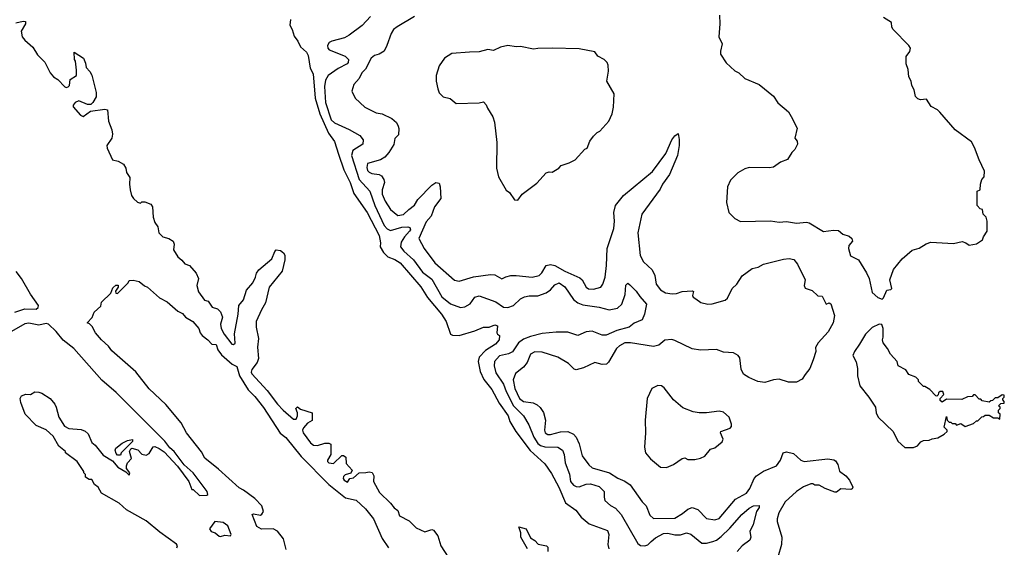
# Model space of a CAD drawing. Extents: x 1933546 to 2138868, y 524910 to 667279.
# Tile 395 of 466: x 2081250 to 2088140, y 580775 to 584464. Entities that reach past the tile are written whole.
import ezdxf

# ---------------------------------------------------------------- set-up
doc = ezdxf.new("R2010")
doc.units = 0

msp = doc.modelspace()

# ---------------------------------------------------------------- linework, layer by layer
at = {"layer": '0CON10XD'}
for points in [[(2083705, 584486), (2083646.3, 584423.7), (2083556.4, 584355), (2083522.3, 584337.7), (2083433.3, 584315), (2083415.2, 584304.8), (2083404, 584285), (2083406.2, 584265), (2083415, 584254), (2083528.2, 584208.2), (2083551.4, 584185), (2083549.2, 584165), (2083541.8, 584155), (2083477.5, 584122.5), (2083408.4, 584075), (2083388.8, 584041.2), (2083384, 583996), (2083388.9, 583885), (2083430.2, 583765), (2083452.6, 583742.6), (2083555.9, 583695.9), (2083629.1, 583655), (2083652.9, 583625), (2083651.8, 583595), (2083580.8, 583549.2), (2083572.2, 583515), (2083626.3, 583346.3), (2083701.2, 583265), (2083734, 583164), (2083800, 583025), (2083820.9, 583000.9), (2083845, 582990), (2083925, 583013.8), (2083966.9, 583016.9), (2083981.1, 583011.1), (2083983.9, 582995), (2083978.4, 582985), (2083942.2, 582945), (2083920.3, 582909.7), (2083915.2, 582875), (2083937.4, 582845), (2084005.3, 582785), (2084069.8, 582699.8), (2084135, 582650.9), (2084205, 582526.1), (2084265, 582477.1), (2084335, 582451.2), (2084364.4, 582455.6), (2084403.2, 582476.8), (2084435, 582524.5), (2084465, 582534), (2084581.4, 582491.4), (2084635.2, 582455.2), (2084665, 582451), (2084705, 582465.2), (2084755, 582513.3), (2084783.2, 582526.8), (2084815, 582534.2), (2084875, 582532.8), (2084935, 582553.6), (2084964.8, 582575.2), (2084995, 582610.8), (2085025, 582623.3), (2085065, 582597.1), (2085125, 582507.3), (2085155, 582484.4), (2085190.6, 582470.6), (2085305, 582453.5), (2085375.5, 582434.5), (2085432.5, 582447.5), (2085464.6, 582475), (2085487.9, 582542.1), (2085491.2, 582608.8), (2085505, 582622.5), (2085520.3, 582610.3), (2085565, 582565.8), (2085588.7, 582528.7), (2085635.3, 582475.3), (2085622.2, 582405), (2085605, 582365.6), (2085548.8, 582341.2), (2085515, 582315.4), (2085428.1, 582291.9), (2085355, 582257.3), (2085325, 582259.3), (2085255, 582285.6), (2085215, 582282.5), (2085155, 582257.1), (2085085, 582278.4), (2085005, 582279.5), (2084905, 582269.3), (2084825, 582249.8), (2084775, 582230.8), (2084739.8, 582205), (2084697.5, 582142.5), (2084671.3, 582128.7), (2084606.9, 582113.1), (2084573, 582075), (2084570.2, 582045), (2084583, 581995), (2084634.5, 581915), (2084654, 581864), (2084705, 581763.4), (2084775.3, 581695), (2084811.7, 581631.7), (2084847.4, 581545), (2084875, 581501.8), (2084895, 581487.1), (2084925, 581476.7), (2085015, 581474.1), (2085048.8, 581455), (2085060.3, 581425), (2085066.2, 581366.2), (2085096.4, 581286.4), (2085105, 581236), (2085125, 581209.6), (2085145, 581199.3), (2085165, 581198.4), (2085214.3, 581215.7), (2085245, 581218.8), (2085305, 581200.9), (2085341.1, 581165), (2085339.1, 581125), (2085345, 581102), (2085385, 581068.1), (2085419.5, 581049.5), (2085459.6, 581005), (2085575, 580801.9), (2085595, 580787.5), (2085625, 580786), (2085645, 580793.3), (2085669.1, 580815), (2085699.4, 580840.6), (2085755, 580871.6), (2085785, 580873.8), (2085835, 580861), (2085875, 580862.5), (2085915, 580875.2), (2085947.5, 580867.5), (2086023.4, 580803.4), (2086055, 580802.9), (2086101.5, 580815), (2086125, 580824.8), (2086158.9, 580851.1), (2086220.1, 580909.9), (2086303.6, 581005), (2086355, 581049.6), (2086385, 581064.4), (2086425, 581066.7), (2086425, 581053.8), (2086405.8, 581024.2), (2086381.6, 580935), (2086358.2, 580885), (2086365.6, 580845), (2086360, 580825), (2086305.8, 580784.2), (2086271.1, 580745)], [(2084013.5, 584486.5), (2083891.2, 584415), (2083866.7, 584395), (2083848.3, 584368.3), (2083820, 584285), (2083800, 584245), (2083765.9, 584224.1), (2083732.5, 584215), (2083710, 584195), (2083670.7, 584119.3), (2083645, 584092.5), (2083625, 584052.5), (2083589.3, 584010.7), (2083573.3, 583965), (2083597.5, 583915), (2083665, 583853.3), (2083744.1, 583814.1), (2083785.8, 583805.8), (2083855, 583773.3), (2083885.8, 583745.8), (2083899.5, 583719.5), (2083903.9, 583703.9), (2083900.5, 583659.5), (2083876.2, 583633.8), (2083867.3, 583592.7), (2083834, 583535), (2083805, 583504), (2083775, 583484), (2083685, 583458.8), (2083678.6, 583431.4), (2083685, 583408.8), (2083695, 583397.1), (2083715, 583388.9), (2083765, 583382.9), (2083781.7, 583371.7), (2083797.8, 583347.8), (2083801.9, 583325), (2083786.2, 583275), (2083785.4, 583245), (2083807.3, 583195), (2083845, 583138), (2083895, 583096.2), (2083935, 583101.4), (2083973.7, 583136.3), (2084013.2, 583166.8), (2084035, 583207.5), (2084135, 583308.1), (2084162.5, 583325), (2084185, 583321.2), (2084193.5, 583295), (2084196.9, 583215), (2084153.3, 583156.7), (2084130.1, 583089.9), (2084095, 583050.6), (2084043.5, 582935), (2084080.6, 582865), (2084155.6, 582765), (2084292.4, 582642.4), (2084325, 582636.5), (2084425.7, 582665.7), (2084545, 582683.1), (2084575, 582680.8), (2084625, 582651.2), (2084652.7, 582667.3), (2084685.9, 582675.9), (2084725, 582676.7), (2084837.2, 582662.8), (2084885, 582675.6), (2084904.5, 582695), (2084934.7, 582745.3), (2084965, 582752.9), (2084995, 582744.6), (2085065.8, 582705), (2085170.2, 582660.2), (2085185, 582645.8), (2085215, 582594.2), (2085231.4, 582581.4), (2085265, 582579.6), (2085315.8, 582595), (2085331.1, 582615), (2085347, 582663), (2085357.3, 582745), (2085360.6, 582865), (2085407.1, 583005), (2085411.6, 583055), (2085406.9, 583115), (2085420.4, 583165), (2085476, 583234), (2085678.1, 583401.9), (2085770.4, 583529.6), (2085812.9, 583625), (2085835, 583652), (2085857.5, 583667.5), (2085865.7, 583625.7), (2085865.4, 583585.4), (2085853.9, 583515), (2085797.6, 583382.4), (2085748.2, 583315), (2085731.1, 583278.9), (2085604.6, 583105), (2085576.2, 582975), (2085591.5, 582815), (2085615, 582771.9), (2085675.4, 582715.4), (2085695.6, 582675), (2085704.4, 582615), (2085734.2, 582575), (2085768.8, 582555), (2085816.3, 582546.3), (2085845, 582549.1), (2085885, 582563.8), (2085955, 582568.9), (2085964, 582564), (2085958.6, 582535), (2085962.5, 582525), (2085981.8, 582511.8), (2086016.9, 582486.9), (2086065, 582476.2), (2086095, 582478.2), (2086185.8, 582504.2), (2086203.6, 582516.4), (2086236.2, 582585), (2086268.8, 582615), (2086305, 582673.3), (2086375, 582724.2), (2086417.3, 582732.7), (2086455, 582753.8), (2086595, 582790), (2086634.1, 582794.1), (2086668.3, 582788.3), (2086692.5, 582755), (2086746.7, 582645), (2086740, 582605), (2086747, 582587), (2086795, 582570), (2086835, 582533.8), (2086865, 582530), (2086892.5, 582475), (2086915, 582483.3), (2086925, 582477.5), (2086952, 582395), (2086941.9, 582345), (2086907.3, 582282.7), (2086837.5, 582205), (2086818.3, 582171.7), (2086820, 582145), (2086801.4, 582085), (2086778, 582025), (2086747.1, 581982.9), (2086725, 581950), (2086685, 581928.8), (2086628.8, 581928.8), (2086565, 581950), (2086525, 581946), (2086465, 581928), (2086415, 581934), (2086351.7, 581961.7), (2086315, 581986.7), (2086299.7, 582019.7), (2086288.9, 582098.9), (2086278.6, 582115), (2086246, 582135), (2086175, 582139.7), (2086125, 582158.1), (2086015, 582154.4), (2085955, 582163.1), (2085835, 582221.8), (2085812.9, 582227.1), (2085765, 582222.5), (2085721.5, 582188.5), (2085685, 582178.3), (2085525, 582204.6), (2085485, 582204.5), (2085446.6, 582183.4), (2085426.7, 582165), (2085371.1, 582068.9), (2085356.2, 582055), (2085325, 582052.5), (2085275, 582067.5)], [(2086146.7, 584495), (2086148.8, 584435), (2086141.2, 584345), (2086166.7, 584295), (2086153.3, 584245), (2086153.6, 584223.6), (2086193.6, 584163.6), (2086255, 584107.5), (2086283, 584093), (2086325, 584052.5), (2086425, 584010), (2086525, 583930), (2086555, 583883.3), (2086629.5, 583819.5), (2086648.3, 583788.3), (2086690, 583705), (2086673.3, 583635), (2086690, 583615), (2086693.3, 583595), (2086673.6, 583556.4), (2086653.3, 583535), (2086623.9, 583486.1), (2086575, 583468.8), (2086525.9, 583434.1), (2086495, 583428.8), (2086355, 583430), (2086325, 583422.5), (2086276.1, 583393.9), (2086225, 583342.5), (2086203.8, 583295), (2086196.4, 583186.4), (2086213.3, 583115), (2086253.6, 583073.6), (2086293.9, 583053.9), (2086505, 583058.9), (2086565, 583048.5), (2086615, 583052.5), (2086685, 583041.5), (2086755, 583048.8), (2086775, 583042.9), (2086874.3, 582984.3), (2086945, 582993.5), (2086979.3, 582989.3), (2087010.6, 582965), (2087055, 582950.6), (2087073.9, 582935), (2087077.5, 582915), (2087051.6, 582885), (2087049.2, 582865), (2087063.6, 582813.6), (2087092, 582798), (2087118.8, 582785), (2087176.2, 582695), (2087193.3, 582655), (2087216.4, 582556.4), (2087255, 582522.5), (2087285, 582510), (2087295, 582520), (2087317, 582573), (2087345, 582577.5), (2087352.5, 582585), (2087340, 582645), (2087365, 582717.5), (2087425, 582792.5), (2087495, 582852.5), (2087545, 582867.5), (2087593.3, 582896.7), (2087625, 582907.5), (2087785, 582900), (2087845, 582913.3), (2087870, 582905), (2087895, 582887.5), (2087945, 582896.7), (2087987.5, 582925), (2087993.9, 582946.1), (2088020, 582985), (2088020, 583055), (2088013.6, 583083.6), (2087992.5, 583105), (2087987, 583137), (2087971.7, 583141.7), (2087950, 583165), (2087950, 583265), (2087970, 583275), (2087972.5, 583315), (2087983, 583347), (2088000, 583365), (2088002.5, 583405), (2087963.3, 583485), (2087931.7, 583571.7), (2087909.3, 583609.3), (2087796.7, 583695), (2087688.6, 583818.6), (2087672.5, 583835), (2087628.3, 583858.3), (2087595, 583907.5), (2087553, 583903), (2087535, 583910), (2087518.3, 583928.3), (2087510, 583975), (2087493, 584003), (2087487.5, 584035), (2087472.5, 584065), (2087467.5, 584115), (2087452.5, 584155), (2087453, 584207), (2087478.3, 584241.7), (2087482.5, 584265), (2087472.5, 584285), (2087362.5, 584395), (2087353, 584413), (2087350, 584445), (2087295, 584480)], [(2081222.8, 584442.8), (2081275, 584454), (2081291.7, 584451.7), (2081290, 584435), (2081260, 584385), (2081267.5, 584345), (2081285, 584322), (2081342.1, 584272.1), (2081375, 584218.8), (2081426.8, 584166.8), (2081463.1, 584093.1), (2081486.7, 584065), (2081516.6, 584046.6), (2081565, 583993.8), (2081575, 583990), (2081590, 583995), (2081598.8, 584005), (2081603.9, 584046.1), (2081647.5, 584075), (2081648.3, 584111.7), (2081640, 584175), (2081633, 584187), (2081631.7, 584238.3), (2081696.2, 584195), (2081711.2, 584161.2), (2081715, 584130), (2081741.3, 584101.3), (2081755.5, 584075.5), (2081784.3, 583955), (2081784.3, 583925), (2081762, 583885), (2081747.7, 583872.3), (2081725, 583871.2), (2081665, 583897.3), (2081639.2, 583885), (2081625, 583866.7), (2081624.3, 583854.3), (2081675, 583797.5), (2081695, 583787.5), (2081745, 583823.8), (2081845, 583839.4), (2081863.4, 583833.4), (2081871.9, 583755), (2081895.8, 583695), (2081900, 583665), (2081893.8, 583635), (2081860, 583585), (2081862.5, 583565), (2081900, 583485), (2081940, 583475), (2081977.5, 583455), (2081992.5, 583425), (2081997.5, 583395), (2082021.7, 583361.7), (2082017.5, 583315), (2082022.5, 583275), (2082032.5, 583235), (2082047.5, 583215), (2082075, 583187.5), (2082095, 583182.5), (2082105, 583190), (2082125, 583190), (2082166.7, 583175), (2082178.8, 583155), (2082183.6, 583083.6), (2082196.4, 583046.4), (2082217.5, 583015), (2082223.8, 582975), (2082252.5, 582945), (2082294, 582934), (2082323.3, 582915), (2082332, 582895), (2082326.2, 582855), (2082356.7, 582805), (2082383.9, 582783.9), (2082405, 582756.2), (2082438.8, 582745), (2082485, 582691.2), (2082501.9, 582655), (2082490, 582605), (2082501.7, 582561.7), (2082543.6, 582503.6), (2082570, 582495), (2082597.5, 582455), (2082635, 582443.3), (2082655, 582422.5), (2082668.8, 582385), (2082654.2, 582335.8), (2082660.8, 582305), (2082680, 582265), (2082735, 582196.2), (2082745, 582192), (2082757.2, 582202.8), (2082753.2, 582266.8), (2082779.6, 582405), (2082783.3, 582465), (2082816.4, 582505), (2082837.8, 582572.2), (2082882.2, 582625), (2082899.5, 582665)], [(2083145, 584466.7), (2083140, 584425), (2083156.2, 584395), (2083169.7, 584349.7), (2083196, 584315), (2083214.3, 584274.3), (2083256.6, 584236.6), (2083268, 584215), (2083282.5, 584125), (2083302.9, 584085), (2083318.3, 583915), (2083349.8, 583805), (2083411.4, 583671.4), (2083452.7, 583612.7), (2083480.6, 583525), (2083519.2, 583415), (2083562, 583325), (2083588.7, 583248.7), (2083681.1, 583115), (2083764.6, 582955), (2083774.3, 582905), (2083772.2, 582875), (2083795.4, 582835.4), (2083826.2, 582805), (2083875, 582786.7), (2083911.8, 582765), (2084057, 582597), (2084102.6, 582522.6), (2084200.7, 582405), (2084234, 582355), (2084265.7, 582265.7), (2084279.2, 582259.2), (2084325, 582256.7), (2084435, 582289.6), (2084495, 582314.3), (2084535, 582314.3), (2084575, 582330.8), (2084593.9, 582323.9), (2084590, 582275), (2084592.5, 582265), (2084607.5, 582255), (2084606, 582225), (2084579.2, 582195), (2084509.6, 582150.4), (2084465.3, 582104.7), (2084458.7, 582075), (2084472.5, 582005), (2084499, 581949), (2084555, 581878.1), (2084605, 581782.2), (2084667.5, 581695), (2084680.7, 581655), (2084721.3, 581585), (2084821.6, 581451.6), (2084925, 581358.9), (2084972, 581292), (2085023.1, 581195), (2085068.6, 581085), (2085140.8, 581035), (2085180, 580985), (2085235, 580938.2), (2085362.6, 580892.6), (2085373.5, 580865), (2085365.5, 580795), (2085372.5, 580765)], [(2084735, 583202.5), (2084766.7, 583245), (2084867.9, 583322.1), (2084935, 583392.5), (2084955, 583400), (2084975, 583397.5), (2085023, 583427), (2085040, 583445), (2085095, 583462.5), (2085136.4, 583483.6), (2085205, 583560), (2085220, 583565), (2085240, 583615), (2085265, 583650), (2085290, 583675), (2085310, 583685), (2085372.5, 583755), (2085396.7, 583805), (2085406.4, 583853.6), (2085410, 583945), (2085357.5, 584035), (2085370, 584105), (2085367, 584147), (2085360, 584165), (2085340, 584185), (2085295, 584210), (2085275, 584240), (2085165, 584260), (2084975, 584266), (2084875, 584264), (2084845, 584258), (2084755, 584275.8), (2084725, 584273.8), (2084665.9, 584284.1), (2084615, 584272), (2084565, 584250), (2084525, 584256.7), (2084465, 584240), (2084397.5, 584237.5), (2084275, 584228.8), (2084223.8, 584195), (2084185, 584142.5), (2084163.8, 584075), (2084164.1, 584034.1), (2084175, 583980), (2084185, 583953.3), (2084213.8, 583925), (2084262.7, 583912.7), (2084305, 583878.8), (2084465, 583883.3), (2084495, 583890), (2084515, 583870), (2084522.5, 583845), (2084561.2, 583785), (2084573, 583747), (2084588, 583605), (2084585.9, 583425.9), (2084601.2, 583365), (2084655, 583272.5), (2084677.5, 583255), (2084713.6, 583203.6), (2084735, 583202.5)], [(2082899.5, 582665), (2082907.1, 582692.9), (2082923.8, 582716.2), (2083015, 582791.2), (2083035, 582843.3), (2083045, 582854), (2083075, 582850), (2083095, 582834.2), (2083105, 582816.7), (2083106.2, 582785), (2083086.2, 582705), (2082996.5, 582595), (2082971, 582485), (2082941, 582435), (2082904.8, 582355), (2082905, 582313.3), (2082921, 582235), (2082914.4, 582175), (2082921.2, 582095), (2082912.4, 582067.6), (2082875, 582018.9), (2082870.4, 582000.4), (2082875, 581988.6), (2082982.1, 581872.1), (2083054.4, 581775), (2083094.1, 581734.1), (2083165, 581670.8), (2083185, 581671.2), (2083193.9, 581693.9), (2083193.8, 581715), (2083181.2, 581745), (2083195, 581756.2), (2083215, 581740), (2083297.5, 581715), (2083297.7, 581662.3), (2083265, 581642), (2083235, 581609.2), (2083228.6, 581595), (2083233.1, 581575), (2083284.5, 581504.5), (2083305, 581489.2), (2083335, 581486.2), (2083385, 581503.8), (2083413, 581503), (2083427.5, 581495), (2083426.1, 581423.9), (2083403.3, 581385), (2083403.3, 581375), (2083412.5, 581365), (2083445, 581362), (2083503.6, 581416.4), (2083516.4, 581416.4), (2083532.5, 581405), (2083535, 581360), (2083577.5, 581315), (2083566.1, 581293.9), (2083528.3, 581281.7), (2083515, 581270), (2083512.5, 581255), (2083520, 581245), (2083545, 581230), (2083560, 581255), (2083585, 581260), (2083625, 581296.7), (2083673, 581297), (2083695, 581303.3), (2083717, 581297), (2083728, 581275), (2083726.7, 581235), (2083767.9, 581157.9), (2083845, 581083.3), (2083870.5, 581050.5), (2083895, 581032.5), (2083907.5, 580995), (2083975, 580960), (2084025, 580910), (2084085, 580882.9), (2084135, 580899.4), (2084145.8, 580895), (2084176.9, 580855), (2084197.1, 580785), (2084275, 580667.5)], [(2081215, 582418.1), (2081285, 582441.8), (2081365, 582440.9), (2081379.1, 582450.9), (2081382.2, 582465), (2081325.3, 582545.3), (2081262.5, 582655), (2081224.6, 582704.6)], [(2083115, 580759.2), (2083095.4, 580835), (2083055, 580887.9), (2083024.8, 580904.8), (2082941.8, 580901.8), (2082910.3, 580920.3), (2082876.1, 581003.9), (2082885, 581008.6), (2082935, 581000), (2082945, 581006.2), (2082957.1, 581025), (2082944.5, 581065), (2082896.4, 581116.4), (2082815.4, 581175.4), (2082785, 581190), (2082641.4, 581321.4), (2082545, 581397.8), (2082522, 581442), (2082417.1, 581575), (2082379.1, 581645), (2082273.2, 581773.2), (2082155, 581883.5), (2082062.4, 582002.4), (2081895, 582148.6), (2081872.3, 582182.3), (2081822.5, 582225), (2081781.2, 582275), (2081758.3, 582318.3), (2081738.3, 582338.3), (2081722.5, 582345), (2081758.3, 582381.7), (2081771.7, 582418.3), (2081818.3, 582461.7), (2081821.7, 582488.3), (2081888.3, 582551.7), (2081901.7, 582588.3), (2081921.7, 582608.3), (2081938.3, 582608.3), (2081940, 582595), (2081920, 582565), (2081921.7, 582551.7), (2081935, 582550), (2082010, 582625), (2082015, 582640), (2082045, 582642.5), (2082085, 582633.3), (2082122.5, 582602.5), (2082145, 582593.3), (2082229.3, 582519.3), (2082280.9, 582490.9), (2082357, 582427), (2082389.2, 582409.2), (2082410, 582385), (2082462.5, 582355), (2082503.8, 582303.8), (2082512, 582275), (2082526.2, 582255), (2082566.4, 582226.4), (2082595, 582195.8), (2082625, 582192.5), (2082637.1, 582155), (2082661.4, 582121.4), (2082736.7, 582056.7), (2082769.3, 582039.3), (2082787.7, 581975), (2082848.5, 581875), (2082895, 581830), (2082955, 581752.3), (2083072.7, 581572.7), (2083112, 581542), (2083220.5, 581410.5), (2083413.1, 581213.1), (2083531, 581121), (2083605, 581104.7), (2083669, 581045), (2083725, 580973.4), (2083787.2, 580837.2), (2083830.6, 580770.6)], [(2082349.5, 580770.5), (2082353.3, 580785), (2082347.7, 580797.7), (2082289.1, 580839.1), (2082230, 580880), (2082135, 580960.8), (2081997.7, 581037.7), (2081945, 581083.8), (2081823.6, 581153.6), (2081800, 581195), (2081772.5, 581215), (2081755, 581250), (2081735, 581250), (2081710, 581265), (2081710, 581285), (2081700, 581295), (2081700, 581305), (2081652.5, 581375), (2081570, 581435), (2081570, 581445), (2081525, 581482.5), (2081485, 581552.5), (2081436.1, 581596.1), (2081365, 581627.5), (2081287.5, 581705), (2081257, 581787), (2081253.3, 581815), (2081262.5, 581835), (2081293.9, 581846.1), (2081326.4, 581843.6), (2081357, 581863), (2081385, 581860), (2081405, 581853.3), (2081462.5, 581815), (2081495, 581776.7), (2081505.8, 581755.8), (2081523.8, 581685), (2081562.9, 581622.9), (2081595, 581606), (2081679.2, 581599.2), (2081707.5, 581587.5), (2081729.5, 581569.5), (2081755, 581506.7), (2081778.3, 581488.3), (2081835, 581418.8), (2081898.8, 581378.8), (2081936.2, 581335), (2081993, 581303), (2082015, 581280), (2082020, 581295), (2081997.5, 581325), (2081996.7, 581345), (2082004.2, 581365.8), (2082033.3, 581395), (2082017.5, 581445), (2082027, 581463), (2082035, 581467.5), (2082076.4, 581456.4), (2082105, 581426.2), (2082135, 581420), (2082155, 581430), (2082185, 581477.5), (2082195, 581480), (2082225, 581466.2), (2082261.7, 581441.7), (2082355, 581342.5), (2082432.5, 581235), (2082455, 581180), (2082465, 581180), (2082508.3, 581138.3), (2082559.5, 581140.5), (2082566.7, 581145), (2082561.2, 581165), (2082465, 581295.7), (2082401.1, 581351.1), (2082330, 581445), (2082300.7, 581470.7), (2082265, 581516.7), (2081925, 581856.9), (2081823.9, 581943.9), (2081629.1, 582165), (2081554.3, 582224.3), (2081504.6, 582285), (2081451.9, 582335), (2081435, 582340), (2081385, 582328.2), (2081315, 582343.4), (2081285, 582337.2), (2081191.9, 582285)], [(2087443.6, 581473.6), (2087505, 581473.8), (2087533.3, 581485), (2087555, 581512.5), (2087575, 581522.5), (2087615, 581523.3), (2087635, 581533.3), (2087675, 581540), (2087720, 581565), (2087740, 581585), (2087740, 581595), (2087720, 581615), (2087735, 581690), (2087740, 581665), (2087755, 581650), (2087765, 581650), (2087775, 581640), (2087795, 581640), (2087805, 581630), (2087835, 581640), (2087865, 581620), (2087925, 581640), (2087945, 581660), (2087955, 581660), (2087981.7, 581688.3), (2087995, 581690), (2088005, 581700), (2088035, 581700), (2088065, 581680), (2088095, 581680), (2088108.3, 581671.7), (2088110, 581705), (2088100, 581715), (2088100, 581735), (2088110, 581745), (2088110, 581755), (2088100, 581765), (2088115, 581780), (2088138.3, 581781.7), (2088140, 581795), (2088130, 581805), (2088130, 581815), (2088140, 581825), (2088138.3, 581838.3), (2088125, 581840), (2088095, 581820), (2088075, 581820), (2088058.3, 581801.7), (2088045, 581800), (2088035, 581790), (2087985, 581800), (2087975, 581810), (2087965, 581810), (2087935, 581840), (2087925, 581840), (2087915, 581830), (2087883, 581827), (2087841.7, 581808.3), (2087735, 581810), (2087705, 581790), (2087691.7, 581801.7), (2087690, 581815), (2087717, 581843), (2087710, 581865), (2087690, 581865), (2087680, 581855), (2087678.3, 581841.7), (2087667.5, 581832.5), (2087660, 581835), (2087619.3, 581879.3), (2087585, 581900), (2087575, 581900), (2087540, 581935), (2087540, 581945), (2087520, 581965), (2087473, 581983), (2087450, 582015), (2087397.5, 582045), (2087390, 582075), (2087342.5, 582125), (2087322.5, 582165), (2087292.5, 582205), (2087287.5, 582225), (2087292.5, 582245), (2087291.2, 582305), (2087283, 582333), (2087263.6, 582336.4), (2087215, 582312.5), (2087168.8, 582265), (2087125.7, 582195), (2087091.4, 582145), (2087081.2, 582115), (2087103, 582073), (2087112.5, 582025), (2087112.5, 581975), (2087130, 581905), (2087192.5, 581825), (2087237.5, 581755), (2087242.5, 581715), (2087257.5, 581685), (2087362.5, 581585), (2087395, 581517.5), (2087443.6, 581473.6)], [(2085275, 582067.5), (2085195, 582030.8), (2085145, 582015.8), (2085130.9, 582020.9), (2085090.9, 582060.9), (2085015, 582105.5), (2084905, 582138.9), (2084855, 582141.9), (2084825, 582126), (2084801.9, 582068.1), (2084776.5, 582035), (2084718.8, 581991.2), (2084704.1, 581945), (2084714.7, 581885), (2084746.5, 581815), (2084775, 581795.3), (2084843.8, 581785), (2084871.7, 581771.7), (2084892.6, 581752.6), (2084915, 581718.6), (2084930, 581665), (2084922.9, 581595), (2084927.5, 581575), (2084945, 581564.7), (2084964.3, 581564.3), (2085035, 581581.4), (2085085, 581584.1), (2085125, 581566.2), (2085143.2, 581545), (2085165, 581499.2), (2085185, 581414.2), (2085232.6, 581352.6), (2085255, 581330.9), (2085376.7, 581296.7), (2085435, 581257.3), (2085485, 581238.5), (2085522.1, 581212.1), (2085605, 581092), (2085634.1, 581064.1), (2085660, 581000), (2085686, 580976), (2085835, 580979.5), (2085889.1, 581010.9), (2085925, 581042.2), (2085955, 581052.5), (2085995, 581039.2), (2086055, 580977.5), (2086115, 580966.7), (2086145, 580977.5), (2086258.3, 581111.7), (2086336.8, 581153.2), (2086360.3, 581185), (2086389.1, 581255), (2086405.5, 581275), (2086455, 581307.8), (2086545, 581345.7), (2086573.8, 581383.8), (2086592, 581435), (2086615, 581442.2), (2086665, 581432), (2086715, 581384.4), (2086740, 581375), (2086905, 581394), (2086947.3, 581387.3), (2086959.5, 581379.5), (2086974.3, 581355), (2086987.5, 581307.5), (2087032, 581275), (2087056, 581245), (2087080, 581195), (2087076.4, 581183.6), (2087065, 581178.8), (2086995, 581183.8), (2086965, 581161.2), (2086955, 581160), (2086886.1, 581186.1), (2086845, 581210), (2086815, 581210), (2086799.3, 581219.3), (2086785, 581218.8), (2086735, 581197.1), (2086685.7, 581165), (2086606.3, 581093.7), (2086563.3, 581015), (2086551.1, 580975), (2086551.4, 580955), (2086582.5, 580845), (2086580.9, 580795), (2086554.4, 580705)], [(2085775, 581333.8), (2085825, 581354.2), (2085886.4, 581396.4), (2085905, 581400), (2085925, 581390), (2085975, 581390), (2086015, 581397.5), (2086045, 581412.5), (2086085, 581460), (2086115, 581470), (2086166.4, 581513.6), (2086171.7, 581531.7), (2086153.3, 581575), (2086157.5, 581585), (2086220.9, 581609.1), (2086230.3, 581619.7), (2086232, 581635), (2086214.4, 581684.4), (2086175, 581719.2), (2086145, 581725.8), (2086055.8, 581714.2), (2086005, 581714.2), (2085961.7, 581721.7), (2085890.3, 581750.3), (2085825.8, 581805.8), (2085759.5, 581889.5), (2085740, 581905), (2085715, 581906.7), (2085673.3, 581885), (2085640, 581815), (2085626.4, 581663.6), (2085628.8, 581575), (2085622.5, 581475), (2085630, 581435), (2085665, 581392.5), (2085733.8, 581335), (2085775, 581333.8)], [(2081955, 581420), (2081935, 581420), (2081925, 581430), (2081917.5, 581455), (2081921.7, 581468.3), (2081966.4, 581503.6), (2082005, 581522.5), (2082038.3, 581528.3), (2082040, 581515), (2081960, 581435), (2081955, 581420)], [(2082655, 580850), (2082685, 580860), (2082725, 580854.5), (2082730, 580865), (2082705.6, 580925), (2082675, 580948.6), (2082615, 580955.7), (2082577.5, 580905), (2082590, 580885), (2082617, 580877), (2082645, 580852.5), (2082655, 580850)], [(2084802.5, 580765), (2084756.2, 580845), (2084756.4, 580876.4), (2084743, 580917), (2084795, 580903.8), (2084825, 580840), (2084855, 580823.3), (2084877.3, 580797.3), (2084936.7, 580785), (2084945.8, 580775), (2084946.4, 580746.4)]]:
    msp.add_lwpolyline(points, dxfattribs=at)

doc.saveas('drawing.dxf')
